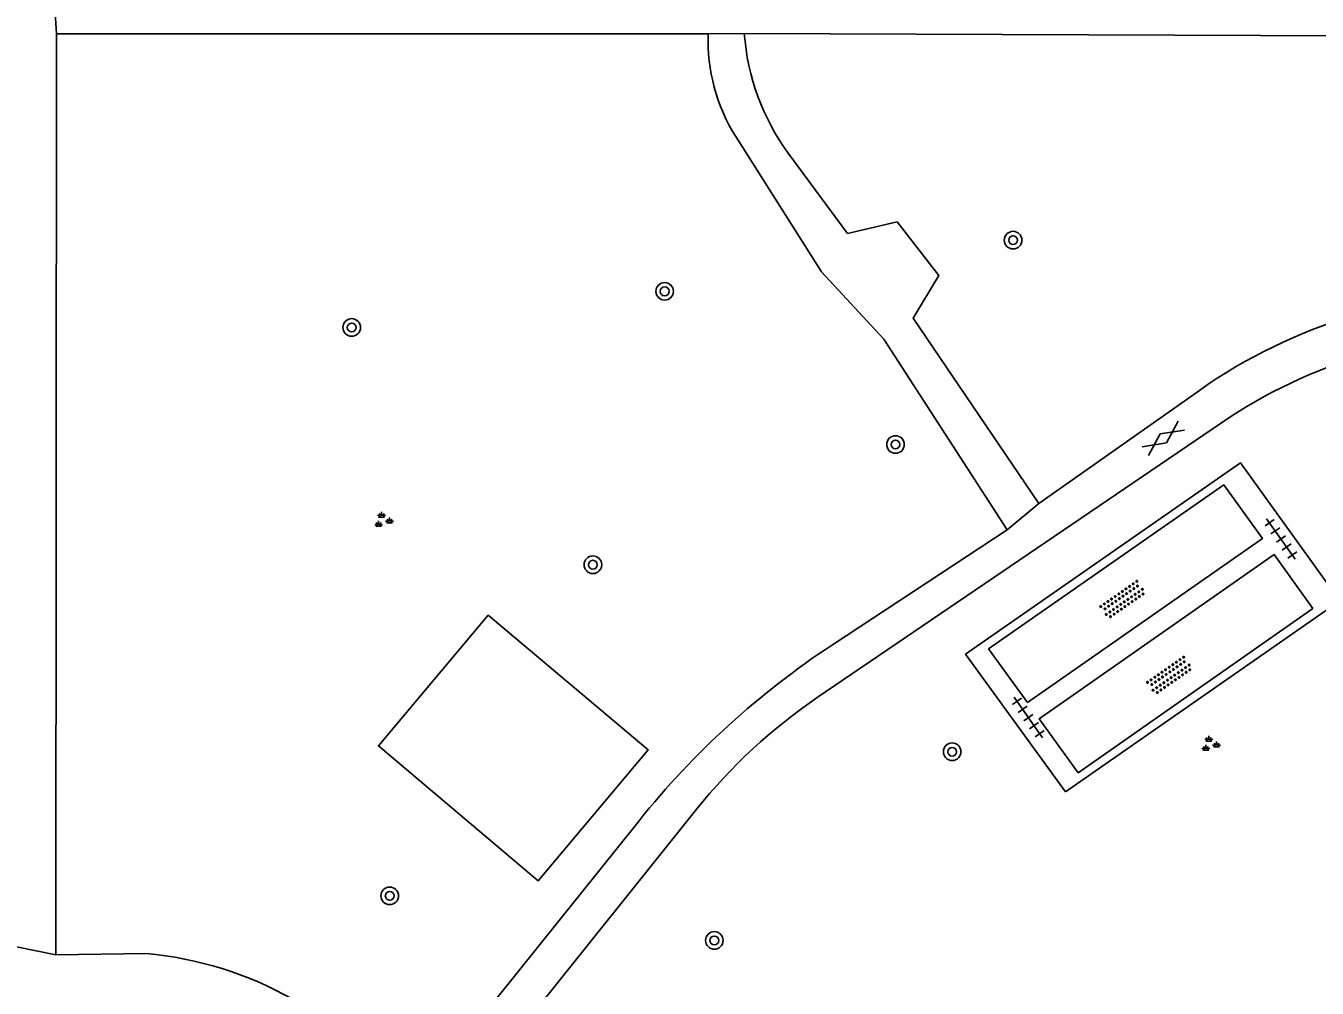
# Model space of a CAD drawing. Extents: x 132999 to 136000, y 398499 to 400501.
# Drawn here: x 134386.1 to 134444.8, y 399061.5 to 399105.3 of the extents above; entities that cross this region are included whole.
import ezdxf

# ---------------------------------------------------------------- set-up
doc = ezdxf.new("R2010")
doc.units = 0
for name, color, linetype in [('gg-knt-verharding', 7, 'Continuous'), ('gt-grn-weggrens', 7, 'Continuous'), ('gt-symb-boom', 7, 'Continuous'), ('gt-symb-gesloten verharding', 7, 'Continuous'), ('gt-symb-groenvak', 7, 'Continuous'), ('gt-symb-overige verharding', 7, 'Continuous'), ('gt-symb-tegel verharding', 7, 'Continuous')]:
    doc.layers.add(name, color=color, linetype=linetype)

# ---------------------------------------------------------------- blocks, each defined once
blk = doc.blocks.new('gt0-BOOM')
at = {"layer": 'gt-symb-boom'}
for radius in [0.4, 0.2]:
    blk.add_circle((0, 0), radius, dxfattribs=at)
blk = doc.blocks.new('gt0-TEG1')
at = {"layer": 'gt-symb-tegel verharding'}
for p, q in [((-1.125, 0), (1.125, 0)), ((-0.9, -0.25), (-0.9, 0.25)), ((-0.45, -0.25), (-0.45, 0.25)), ((0, -0.25), (0, 0.25)), ((0.45, -0.25), (0.45, 0.25)), ((0.9, -0.25), (0.9, 0.25))]:
    blk.add_line(p, q, dxfattribs=at)
blk = doc.blocks.new('gt0-OVH')
at = {"layer": 'gt-symb-overige verharding'}
for points in [[(-0.972, 0.298), (-0.967, 0.308), (-0.965, 0.319), (-0.966, 0.33), (-0.971, 0.34), (-0.978, 0.348), (-0.988, 0.353), (-0.999, 0.355), (-1.01, 0.354), (-1.02, 0.349), (-1.028, 0.342), (-1.033, 0.332), (-1.035, 0.321), (-1.034, 0.31), (-1.029, 0.3), (-1.022, 0.292), (-1.012, 0.287), (-1.001, 0.285), (-0.99, 0.286), (-0.98, 0.291)], [(-0.872, 0.106), (-0.867, 0.116), (-0.865, 0.126), (-0.866, 0.137), (-0.871, 0.147), (-0.878, 0.156), (-0.888, 0.161), (-0.899, 0.163), (-0.91, 0.162), (-0.92, 0.157), (-0.928, 0.15), (-0.933, 0.14), (-0.935, 0.129), (-0.934, 0.118), (-0.929, 0.108), (-0.922, 0.1), (-0.912, 0.095), (-0.901, 0.092), (-0.89, 0.094), (-0.88, 0.098)], [(-0.772, 0.298), (-0.767, 0.308), (-0.765, 0.319), (-0.766, 0.33), (-0.771, 0.34), (-0.778, 0.348), (-0.788, 0.353), (-0.799, 0.355), (-0.81, 0.354), (-0.82, 0.349), (-0.828, 0.342), (-0.833, 0.332), (-0.835, 0.321), (-0.834, 0.31), (-0.829, 0.3), (-0.822, 0.292), (-0.812, 0.287), (-0.801, 0.285), (-0.79, 0.286), (-0.78, 0.291)], [(-0.672, 0.106), (-0.667, 0.116), (-0.665, 0.126), (-0.666, 0.137), (-0.671, 0.147), (-0.678, 0.156), (-0.688, 0.161), (-0.699, 0.163), (-0.71, 0.162), (-0.72, 0.157), (-0.728, 0.15), (-0.733, 0.14), (-0.735, 0.129), (-0.734, 0.118), (-0.729, 0.108), (-0.722, 0.1), (-0.712, 0.095), (-0.701, 0.092), (-0.69, 0.094), (-0.68, 0.098)], [(-0.572, 0.298), (-0.567, 0.308), (-0.565, 0.319), (-0.566, 0.33), (-0.571, 0.34), (-0.578, 0.348), (-0.588, 0.353), (-0.599, 0.355), (-0.61, 0.354), (-0.62, 0.349), (-0.628, 0.342), (-0.633, 0.332), (-0.635, 0.321), (-0.634, 0.31), (-0.629, 0.3), (-0.622, 0.292), (-0.612, 0.287), (-0.601, 0.285), (-0.59, 0.286), (-0.58, 0.291)], [(-0.472, 0.106), (-0.467, 0.116), (-0.465, 0.126), (-0.466, 0.137), (-0.471, 0.147), (-0.478, 0.156), (-0.488, 0.161), (-0.499, 0.163), (-0.51, 0.162), (-0.52, 0.157), (-0.528, 0.15), (-0.533, 0.14), (-0.535, 0.129), (-0.534, 0.118), (-0.529, 0.108), (-0.522, 0.1), (-0.512, 0.095), (-0.501, 0.092), (-0.49, 0.094), (-0.48, 0.098)], [(-0.372, 0.298), (-0.367, 0.308), (-0.365, 0.319), (-0.366, 0.33), (-0.371, 0.34), (-0.378, 0.348), (-0.388, 0.353), (-0.399, 0.355), (-0.41, 0.354), (-0.42, 0.349), (-0.428, 0.342), (-0.433, 0.332), (-0.435, 0.321), (-0.434, 0.31), (-0.429, 0.3), (-0.422, 0.292), (-0.412, 0.287), (-0.401, 0.285), (-0.39, 0.286), (-0.38, 0.291)], [(-0.272, 0.106), (-0.267, 0.116), (-0.265, 0.126), (-0.266, 0.137), (-0.271, 0.147), (-0.278, 0.156), (-0.288, 0.161), (-0.299, 0.163), (-0.31, 0.162), (-0.32, 0.157), (-0.328, 0.15), (-0.333, 0.14), (-0.335, 0.129), (-0.334, 0.118), (-0.329, 0.108), (-0.322, 0.1), (-0.312, 0.095), (-0.301, 0.092), (-0.29, 0.094), (-0.28, 0.098)], [(-0.172, 0.298), (-0.167, 0.308), (-0.165, 0.319), (-0.166, 0.33), (-0.171, 0.34), (-0.178, 0.348), (-0.188, 0.353), (-0.199, 0.355), (-0.21, 0.354), (-0.22, 0.349), (-0.228, 0.342), (-0.233, 0.332), (-0.235, 0.321), (-0.234, 0.31), (-0.229, 0.3), (-0.222, 0.292), (-0.212, 0.287), (-0.201, 0.285), (-0.19, 0.286), (-0.18, 0.291)], [(-0.072, 0.106), (-0.067, 0.116), (-0.065, 0.126), (-0.066, 0.137), (-0.071, 0.147), (-0.078, 0.156), (-0.088, 0.161), (-0.099, 0.163), (-0.11, 0.162), (-0.12, 0.157), (-0.128, 0.15), (-0.133, 0.14), (-0.135, 0.129), (-0.134, 0.118), (-0.129, 0.108), (-0.122, 0.1), (-0.112, 0.095), (-0.101, 0.092), (-0.09, 0.094), (-0.08, 0.098)], [(0.028, 0.298), (0.033, 0.308), (0.035, 0.319), (0.034, 0.33), (0.029, 0.34), (0.022, 0.348), (0.012, 0.353), (0.001, 0.355), (-0.01, 0.354), (-0.02, 0.349), (-0.028, 0.342), (-0.033, 0.332), (-0.035, 0.321), (-0.034, 0.31), (-0.029, 0.3), (-0.022, 0.292), (-0.012, 0.287), (-0.001, 0.285), (0.01, 0.286), (0.02, 0.291)], [(0.128, 0.106), (0.133, 0.116), (0.135, 0.126), (0.134, 0.137), (0.129, 0.147), (0.122, 0.156), (0.112, 0.161), (0.101, 0.163), (0.09, 0.162), (0.08, 0.157), (0.072, 0.15), (0.067, 0.14), (0.065, 0.129), (0.066, 0.118), (0.071, 0.108), (0.078, 0.1), (0.088, 0.095), (0.099, 0.092), (0.11, 0.094), (0.12, 0.098)], [(0.228, 0.298), (0.233, 0.308), (0.235, 0.319), (0.234, 0.33), (0.229, 0.34), (0.222, 0.348), (0.212, 0.353), (0.201, 0.355), (0.19, 0.354), (0.18, 0.349), (0.172, 0.342), (0.167, 0.332), (0.165, 0.321), (0.166, 0.31), (0.171, 0.3), (0.178, 0.292), (0.188, 0.287), (0.199, 0.285), (0.21, 0.286), (0.22, 0.291)], [(0.328, 0.106), (0.333, 0.116), (0.335, 0.126), (0.334, 0.137), (0.329, 0.147), (0.322, 0.156), (0.312, 0.161), (0.301, 0.163), (0.29, 0.162), (0.28, 0.157), (0.272, 0.15), (0.267, 0.14), (0.265, 0.129), (0.266, 0.118), (0.271, 0.108), (0.278, 0.1), (0.288, 0.095), (0.299, 0.092), (0.31, 0.094), (0.32, 0.098)], [(0.428, 0.298), (0.433, 0.308), (0.435, 0.319), (0.434, 0.33), (0.429, 0.34), (0.422, 0.348), (0.412, 0.353), (0.401, 0.355), (0.39, 0.354), (0.38, 0.349), (0.372, 0.342), (0.367, 0.332), (0.365, 0.321), (0.366, 0.31), (0.371, 0.3), (0.378, 0.292), (0.388, 0.287), (0.399, 0.285), (0.41, 0.286), (0.42, 0.291)], [(0.528, 0.106), (0.533, 0.116), (0.535, 0.126), (0.534, 0.137), (0.529, 0.147), (0.522, 0.156), (0.512, 0.161), (0.501, 0.163), (0.49, 0.162), (0.48, 0.157), (0.472, 0.15), (0.467, 0.14), (0.465, 0.129), (0.466, 0.118), (0.471, 0.108), (0.478, 0.1), (0.488, 0.095), (0.499, 0.092), (0.51, 0.094), (0.52, 0.098)], [(0.628, 0.298), (0.633, 0.308), (0.635, 0.319), (0.634, 0.33), (0.629, 0.34), (0.622, 0.348), (0.612, 0.353), (0.601, 0.355), (0.59, 0.354), (0.58, 0.349), (0.572, 0.342), (0.567, 0.332), (0.565, 0.321), (0.566, 0.31), (0.571, 0.3), (0.578, 0.292), (0.588, 0.287), (0.599, 0.285), (0.61, 0.286), (0.62, 0.291)], [(0.728, 0.106), (0.733, 0.116), (0.735, 0.126), (0.734, 0.137), (0.729, 0.147), (0.722, 0.156), (0.712, 0.161), (0.701, 0.163), (0.69, 0.162), (0.68, 0.157), (0.672, 0.15), (0.667, 0.14), (0.665, 0.129), (0.666, 0.118), (0.671, 0.108), (0.678, 0.1), (0.688, 0.095), (0.699, 0.092), (0.71, 0.094), (0.72, 0.098)], [(0.828, 0.298), (0.833, 0.308), (0.835, 0.319), (0.834, 0.33), (0.829, 0.34), (0.822, 0.348), (0.812, 0.353), (0.801, 0.355), (0.79, 0.354), (0.78, 0.349), (0.772, 0.342), (0.767, 0.332), (0.765, 0.321), (0.766, 0.31), (0.771, 0.3), (0.778, 0.292), (0.788, 0.287), (0.799, 0.285), (0.81, 0.286), (0.82, 0.291)], [(0.928, 0.106), (0.933, 0.116), (0.935, 0.126), (0.934, 0.137), (0.929, 0.147), (0.922, 0.156), (0.912, 0.161), (0.901, 0.163), (0.89, 0.162), (0.88, 0.157), (0.872, 0.15), (0.867, 0.14), (0.865, 0.129), (0.866, 0.118), (0.871, 0.108), (0.878, 0.1), (0.888, 0.095), (0.899, 0.092), (0.91, 0.094), (0.92, 0.098)], [(1.028, 0.298), (1.033, 0.308), (1.035, 0.319), (1.034, 0.33), (1.029, 0.34), (1.022, 0.348), (1.012, 0.353), (1.001, 0.355), (0.99, 0.354), (0.98, 0.349), (0.972, 0.342), (0.967, 0.332), (0.965, 0.321), (0.966, 0.31), (0.971, 0.3), (0.978, 0.292), (0.988, 0.287), (0.999, 0.285), (1.01, 0.286), (1.02, 0.291)], [(-0.972, -0.142), (-0.967, -0.132), (-0.965, -0.121), (-0.966, -0.11), (-0.971, -0.1), (-0.978, -0.092), (-0.988, -0.087), (-0.999, -0.085), (-1.01, -0.086), (-1.02, -0.091), (-1.028, -0.098), (-1.033, -0.108), (-1.035, -0.119), (-1.034, -0.13), (-1.029, -0.14), (-1.022, -0.148), (-1.012, -0.153), (-1.001, -0.155), (-0.99, -0.154), (-0.98, -0.149)], [(-0.872, -0.334), (-0.867, -0.324), (-0.865, -0.314), (-0.866, -0.303), (-0.871, -0.293), (-0.878, -0.284), (-0.888, -0.279), (-0.899, -0.277), (-0.91, -0.278), (-0.92, -0.283), (-0.928, -0.29), (-0.933, -0.3), (-0.935, -0.311), (-0.934, -0.322), (-0.929, -0.332), (-0.922, -0.34), (-0.912, -0.345), (-0.901, -0.348), (-0.89, -0.346), (-0.88, -0.342)], [(-0.772, -0.142), (-0.767, -0.132), (-0.765, -0.121), (-0.766, -0.11), (-0.771, -0.1), (-0.778, -0.092), (-0.788, -0.087), (-0.799, -0.085), (-0.81, -0.086), (-0.82, -0.091), (-0.828, -0.098), (-0.833, -0.108), (-0.835, -0.119), (-0.834, -0.13), (-0.829, -0.14), (-0.822, -0.148), (-0.812, -0.153), (-0.801, -0.155), (-0.79, -0.154), (-0.78, -0.149)], [(-0.672, -0.334), (-0.667, -0.324), (-0.665, -0.314), (-0.666, -0.303), (-0.671, -0.293), (-0.678, -0.284), (-0.688, -0.279), (-0.699, -0.277), (-0.71, -0.278), (-0.72, -0.283), (-0.728, -0.29), (-0.733, -0.3), (-0.735, -0.311), (-0.734, -0.322), (-0.729, -0.332), (-0.722, -0.34), (-0.712, -0.345), (-0.701, -0.348), (-0.69, -0.346), (-0.68, -0.342)], [(-0.572, -0.142), (-0.567, -0.132), (-0.565, -0.121), (-0.566, -0.11), (-0.571, -0.1), (-0.578, -0.092), (-0.588, -0.087), (-0.599, -0.085), (-0.61, -0.086), (-0.62, -0.091), (-0.628, -0.098), (-0.633, -0.108), (-0.635, -0.119), (-0.634, -0.13), (-0.629, -0.14), (-0.622, -0.148), (-0.612, -0.153), (-0.601, -0.155), (-0.59, -0.154), (-0.58, -0.149)], [(-0.472, -0.334), (-0.467, -0.324), (-0.465, -0.314), (-0.466, -0.303), (-0.471, -0.293), (-0.478, -0.284), (-0.488, -0.279), (-0.499, -0.277), (-0.51, -0.278), (-0.52, -0.283), (-0.528, -0.29), (-0.533, -0.3), (-0.535, -0.311), (-0.534, -0.322), (-0.529, -0.332), (-0.522, -0.34), (-0.512, -0.345), (-0.501, -0.348), (-0.49, -0.346), (-0.48, -0.342)], [(-0.372, -0.142), (-0.367, -0.132), (-0.365, -0.121), (-0.366, -0.11), (-0.371, -0.1), (-0.378, -0.092), (-0.388, -0.087), (-0.399, -0.085), (-0.41, -0.086), (-0.42, -0.091), (-0.428, -0.098), (-0.433, -0.108), (-0.435, -0.119), (-0.434, -0.13), (-0.429, -0.14), (-0.422, -0.148), (-0.412, -0.153), (-0.401, -0.155), (-0.39, -0.154), (-0.38, -0.149)], [(-0.272, -0.334), (-0.267, -0.324), (-0.265, -0.314), (-0.266, -0.303), (-0.271, -0.293), (-0.278, -0.284), (-0.288, -0.279), (-0.299, -0.277), (-0.31, -0.278), (-0.32, -0.283), (-0.328, -0.29), (-0.333, -0.3), (-0.335, -0.311), (-0.334, -0.322), (-0.329, -0.332), (-0.322, -0.34), (-0.312, -0.345), (-0.301, -0.348), (-0.29, -0.346), (-0.28, -0.342)], [(-0.172, -0.142), (-0.167, -0.132), (-0.165, -0.121), (-0.166, -0.11), (-0.171, -0.1), (-0.178, -0.092), (-0.188, -0.087), (-0.199, -0.085), (-0.21, -0.086), (-0.22, -0.091), (-0.228, -0.098), (-0.233, -0.108), (-0.235, -0.119), (-0.234, -0.13), (-0.229, -0.14), (-0.222, -0.148), (-0.212, -0.153), (-0.201, -0.155), (-0.19, -0.154), (-0.18, -0.149)], [(-0.072, -0.334), (-0.067, -0.324), (-0.065, -0.314), (-0.066, -0.303), (-0.071, -0.293), (-0.078, -0.284), (-0.088, -0.279), (-0.099, -0.277), (-0.11, -0.278), (-0.12, -0.283), (-0.128, -0.29), (-0.133, -0.3), (-0.135, -0.311), (-0.134, -0.322), (-0.129, -0.332), (-0.122, -0.34), (-0.112, -0.345), (-0.101, -0.348), (-0.09, -0.346), (-0.08, -0.342)], [(0.028, -0.142), (0.033, -0.132), (0.035, -0.121), (0.034, -0.11), (0.029, -0.1), (0.022, -0.092), (0.012, -0.087), (0.001, -0.085), (-0.01, -0.086), (-0.02, -0.091), (-0.028, -0.098), (-0.033, -0.108), (-0.035, -0.119), (-0.034, -0.13), (-0.029, -0.14), (-0.022, -0.148), (-0.012, -0.153), (-0.001, -0.155), (0.01, -0.154), (0.02, -0.149)], [(0.128, -0.334), (0.133, -0.324), (0.135, -0.314), (0.134, -0.303), (0.129, -0.293), (0.122, -0.284), (0.112, -0.279), (0.101, -0.277), (0.09, -0.278), (0.08, -0.283), (0.072, -0.29), (0.067, -0.3), (0.065, -0.311), (0.066, -0.322), (0.071, -0.332), (0.078, -0.34), (0.088, -0.345), (0.099, -0.348), (0.11, -0.346), (0.12, -0.342)], [(0.228, -0.142), (0.233, -0.132), (0.235, -0.121), (0.234, -0.11), (0.229, -0.1), (0.222, -0.092), (0.212, -0.087), (0.201, -0.085), (0.19, -0.086), (0.18, -0.091), (0.172, -0.098), (0.167, -0.108), (0.165, -0.119), (0.166, -0.13), (0.171, -0.14), (0.178, -0.148), (0.188, -0.153), (0.199, -0.155), (0.21, -0.154), (0.22, -0.149)], [(0.328, -0.334), (0.333, -0.324), (0.335, -0.314), (0.334, -0.303), (0.329, -0.293), (0.322, -0.284), (0.312, -0.279), (0.301, -0.277), (0.29, -0.278), (0.28, -0.283), (0.272, -0.29), (0.267, -0.3), (0.265, -0.311), (0.266, -0.322), (0.271, -0.332), (0.278, -0.34), (0.288, -0.345), (0.299, -0.348), (0.31, -0.346), (0.32, -0.342)], [(0.428, -0.142), (0.433, -0.132), (0.435, -0.121), (0.434, -0.11), (0.429, -0.1), (0.422, -0.092), (0.412, -0.087), (0.401, -0.085), (0.39, -0.086), (0.38, -0.091), (0.372, -0.098), (0.367, -0.108), (0.365, -0.119), (0.366, -0.13), (0.371, -0.14), (0.378, -0.148), (0.388, -0.153), (0.399, -0.155), (0.41, -0.154), (0.42, -0.149)], [(0.528, -0.334), (0.533, -0.324), (0.535, -0.314), (0.534, -0.303), (0.529, -0.293), (0.522, -0.284), (0.512, -0.279), (0.501, -0.277), (0.49, -0.278), (0.48, -0.283), (0.472, -0.29), (0.467, -0.3), (0.465, -0.311), (0.466, -0.322), (0.471, -0.332), (0.478, -0.34), (0.488, -0.345), (0.499, -0.348), (0.51, -0.346), (0.52, -0.342)], [(0.628, -0.142), (0.633, -0.132), (0.635, -0.121), (0.634, -0.11), (0.629, -0.1), (0.622, -0.092), (0.612, -0.087), (0.601, -0.085), (0.59, -0.086), (0.58, -0.091), (0.572, -0.098), (0.567, -0.108), (0.565, -0.119), (0.566, -0.13), (0.571, -0.14), (0.578, -0.148), (0.588, -0.153), (0.599, -0.155), (0.61, -0.154), (0.62, -0.149)], [(0.728, -0.334), (0.733, -0.324), (0.735, -0.314), (0.734, -0.303), (0.729, -0.293), (0.722, -0.284), (0.712, -0.279), (0.701, -0.277), (0.69, -0.278), (0.68, -0.283), (0.672, -0.29), (0.667, -0.3), (0.665, -0.311), (0.666, -0.322), (0.671, -0.332), (0.678, -0.34), (0.688, -0.345), (0.699, -0.348), (0.71, -0.346), (0.72, -0.342)], [(0.828, -0.142), (0.833, -0.132), (0.835, -0.121), (0.834, -0.11), (0.829, -0.1), (0.822, -0.092), (0.812, -0.087), (0.801, -0.085), (0.79, -0.086), (0.78, -0.091), (0.772, -0.098), (0.767, -0.108), (0.765, -0.119), (0.766, -0.13), (0.771, -0.14), (0.778, -0.148), (0.788, -0.153), (0.799, -0.155), (0.81, -0.154), (0.82, -0.149)], [(0.928, -0.334), (0.933, -0.324), (0.935, -0.314), (0.934, -0.303), (0.929, -0.293), (0.922, -0.284), (0.912, -0.279), (0.901, -0.277), (0.89, -0.278), (0.88, -0.283), (0.872, -0.29), (0.867, -0.3), (0.865, -0.311), (0.866, -0.322), (0.871, -0.332), (0.878, -0.34), (0.888, -0.345), (0.899, -0.348), (0.91, -0.346), (0.92, -0.342)], [(1.028, -0.142), (1.033, -0.132), (1.035, -0.121), (1.034, -0.11), (1.029, -0.1), (1.022, -0.092), (1.012, -0.087), (1.001, -0.085), (0.99, -0.086), (0.98, -0.091), (0.972, -0.098), (0.967, -0.108), (0.965, -0.119), (0.966, -0.13), (0.971, -0.14), (0.978, -0.148), (0.988, -0.153), (0.999, -0.155), (1.01, -0.154), (1.02, -0.149)]]:
    blk.add_lwpolyline(points, close=True, dxfattribs=at)
blk = doc.blocks.new('gt0-GRVAK')
at = {"layer": 'gt-symb-groenvak'}
for p, q in [((-0.11, 0.189), (-0.228, 0.24)), ((-0.182, 0.153), (0.088, 0.153)), ((-0.091, 0.211), (-0.156, 0.322)), ((-0.047, 0.214), (-0.047, 0.393)), ((-0.004, 0.211), (0.061, 0.322)), ((0.015, 0.189), (0.133, 0.24)), ((0.262, -0.052), (0.197, 0.059)), ((0.305, -0.049), (0.305, 0.13)), ((0.349, -0.052), (0.414, 0.059)), ((-0.245, -0.228), (-0.363, -0.177)), ((-0.318, -0.264), (-0.047, -0.264)), ((-0.226, -0.206), (-0.291, -0.095)), ((-0.183, -0.203), (-0.183, -0.024)), ((-0.139, -0.206), (-0.074, -0.095)), ((-0.12, -0.228), (-0.002, -0.177)), ((0.243, -0.074), (0.125, -0.023)), ((0.17, -0.11), (0.441, -0.11)), ((0.368, -0.074), (0.486, -0.023))]:
    blk.add_line(p, q, dxfattribs=at)
blk = doc.blocks.new('gt0-GESVH1')
at = {"layer": 'gt-symb-gesloten verharding'}
for p, q in [((-0.992, -0.261), (0.008, 0.239)), ((0.008, -0.261), (-0.992, 0.239)), ((0.008, 0.239), (1.008, -0.261)), ((1.008, 0.239), (0.008, -0.261))]:
    blk.add_line(p, q, dxfattribs=at)

msp = doc.modelspace()

# ---------------------------------------------------------------- linework, layer by layer
at = {"layer": 'gg-knt-verharding'}
for p, q in [((134387.543, 399104.92), (134387.513, 399063.046)), ((134387.543, 399104.92), (134417.16, 399104.919)), ((134417.16, 399104.919), (134418.801, 399104.929)), ((134418.801, 399104.929), (134462.258, 399104.771)), ((134439.484, 399088.706), (134432.191, 399083.57)), ((134422.113, 399074.736), (134440.484, 399087.235)), ((134422.802, 399077.137), (134430.751, 399082.36)), ((134405.871, 399056.24), (134416.639, 399069.675)), ((134387.513, 399063.046), (134391.61, 399063.104))]:
    msp.add_line(p, q, dxfattribs=at)
for points in [[(134430.751, 399082.36), (134425.141, 399091.03), (134422.311, 399094.09), (134418.411, 399100.24)], [(134432.191, 399083.57), (134426.471, 399091.99), (134427.641, 399093.93), (134425.741, 399096.36), (134423.491, 399095.84), (134420.801, 399099.49)], [(134433.391, 399070.458), (134428.856, 399076.711), (134441.351, 399085.414), (134445.865, 399079.144), (134433.391, 399070.458)], [(134431.677, 399074.509), (134429.905, 399076.955), (134440.59, 399084.409), (134442.358, 399081.972), (134431.677, 399074.509)], [(134444.637, 399078.789), (134442.881, 399081.245), (134432.206, 399073.776), (134433.975, 399071.325), (134444.637, 399078.789)], [(134407.161, 399078.483), (134402.168, 399072.546), (134409.438, 399066.411), (134414.433, 399072.358), (134407.161, 399078.483)], [(134403.469, 399056.423), (134404.841, 399057.7), (134414.015, 399069.143)]]:
    msp.add_lwpolyline(points, dxfattribs=at)
for centre, radius, start, end in [((134425.489, 399104.639), 8.334, 178.07622, 211.86129), ((134429.191, 399105.663), 10.416, 184.03812, 216.34031), ((134453.493, 399068.804), 24.338, 88.42982, 125.14194), ((134453.65, 399067.884), 23.405, 88.77624, 124.23105), ((134443.716, 399045.323), 38.073, 123.31927, 141.26963), ((134436.218, 399053.989), 25.088, 124.21044, 141.29957), ((134390.132, 399046.615), 16.555, 36.33124, 84.87758)]:
    msp.add_arc(centre, radius, start, end, dxfattribs=at)
at = {"layer": 'gt-grn-weggrens'}
for p, q in [((134387.411, 399107), (134387.543, 399104.92)), ((134430.751, 399082.36), (134432.191, 399083.57)), ((134383.934, 399063.766), (134387.513, 399063.046))]:
    msp.add_line(p, q, dxfattribs=at)

# ---------------------------------------------------------------- block references
at = {"layer": 'gt-symb-boom'}
for p, rotation in [((134431.017, 399095.535), -0.2291818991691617), ((134402.685, 399065.726), 70.00710602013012)]:
    msp.add_blockref('gt0-BOOM', p, dxfattribs=dict(at, rotation=rotation))
for p in [(134415.18, 399093.207), (134400.957, 399091.565), (134425.673, 399086.245), (134411.919, 399080.779), (134428.247, 399072.278), (134417.437, 399063.7)]:
    msp.add_blockref('gt0-BOOM', p, dxfattribs=at)
at = {"layer": 'gt-symb-gesloten verharding', "rotation": 35.59763150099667}
msp.add_blockref('gt0-GESVH1', (134437.832, 399086.529), dxfattribs=at)
at = {"layer": 'gt-symb-groenvak'}
for p in [(134402.364, 399082.791), (134439.955, 399072.61)]:
    msp.add_blockref('gt0-GRVAK', p, dxfattribs=at)
at = {"layer": 'gt-symb-overige verharding', "rotation": 34.8981235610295}
for p in [(134436.003, 399079.189), (134438.13, 399075.744)]:
    msp.add_blockref('gt0-OVH', p, dxfattribs=at)
at = {"layer": 'gt-symb-tegel verharding', "rotation": -54.84846035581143}
for p in [(134443.189, 399081.952), (134431.712, 399073.833)]:
    msp.add_blockref('gt0-TEG1', p, dxfattribs=at)

doc.saveas('drawing.dxf')
